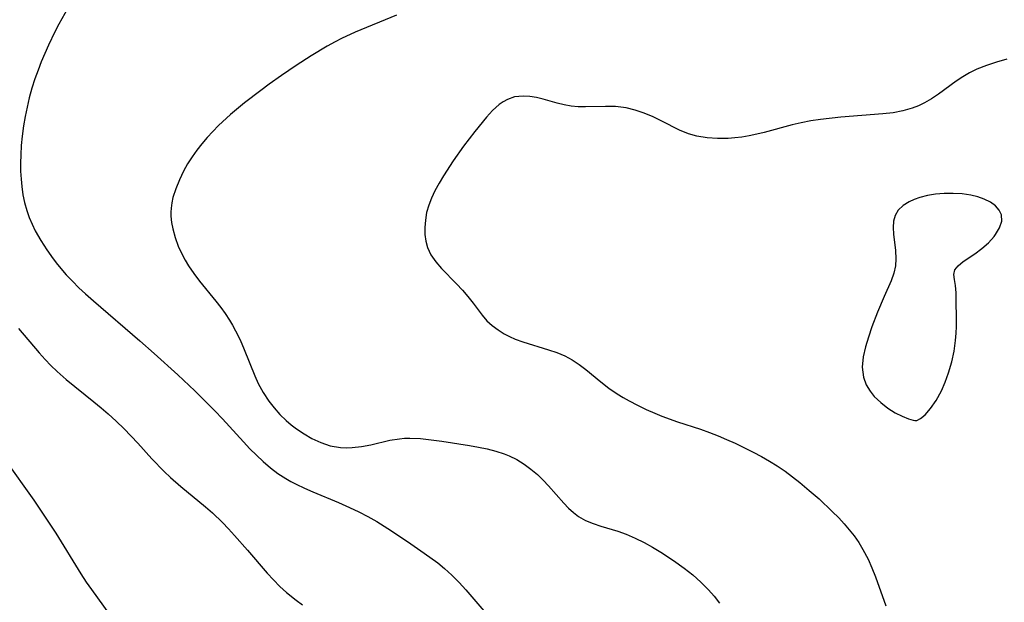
# Model space of a CAD drawing. Header units: metres. Extents: x 1073367 to 1082519, y 1569854 to 1574957.
# Tile 534 of 656: x 1077623 to 1077794, y 1573996 to 1574097. Entities that reach past the tile are written whole.
import ezdxf

# ---------------------------------------------------------------- set-up
doc = ezdxf.new("R2010")
doc.units = ezdxf.units.M
doc.layers.add('CGG_CurvaNivelLidar_v1', color=253, linetype='Continuous', lineweight=30)

msp = doc.modelspace()

# ---------------------------------------------------------------- linework, layer by layer
at = {"layer": 'CGG_CurvaNivelLidar_v1'}
for p, q in [((1077632.376, 1574101.4234, 71.5), (1077629.4698, 1574096.2126, 71.5)), ((1077688.2424, 1574097.7686, 72), (1077681.0366, 1574094.8039, 72)), ((1077629.4698, 1574096.2126, 71.5), (1077628.7719, 1574094.8928, 71.5)), ((1077628.7719, 1574094.8928, 71.5), (1077627.6407, 1574092.5426, 71.5)), ((1077678.6799, 1574093.7214, 72), (1077677.5585, 1574093.1495, 72)), ((1077681.0366, 1574094.8039, 72), (1077678.6799, 1574093.7214, 72)), ((1077627.6407, 1574092.5426, 71.5), (1077626.4055, 1574089.6578, 71.5)), ((1077676.1548, 1574092.3798, 72), (1077673.4021, 1574090.7281, 72)), ((1077677.5585, 1574093.1495, 72), (1077676.1548, 1574092.3798, 72)), ((1077673.4021, 1574090.7281, 72), (1077670.7672, 1574089.0038, 72)), ((1077794.521, 1574090.1072, 72.5), (1077792.7294, 1574089.6089, 72.5)), ((1077625.8379, 1574088.1919, 71.5), (1077625.3099, 1574086.7107, 71.5)), ((1077626.4055, 1574089.6578, 71.5), (1077625.8379, 1574088.1919, 71.5)), ((1077670.7672, 1574089.0038, 72), (1077668.2253, 1574087.2562, 72)), ((1077789.2677, 1574088.374, 72.5), (1077788.0397, 1574087.7596, 72.5)), ((1077790.9743, 1574089.0493, 72.5), (1077789.2677, 1574088.374, 72.5)), ((1077792.7294, 1574089.6089, 72.5), (1077790.9743, 1574089.0493, 72.5)), ((1077625.3099, 1574086.7107, 71.5), (1077624.7813, 1574085.0593, 71.5)), ((1077668.2253, 1574087.2562, 72), (1077666.0897, 1574085.7536, 72)), ((1077786.852, 1574087.0618, 72.5), (1077785.7017, 1574086.2998, 72.5)), ((1077788.0397, 1574087.7596, 72.5), (1077786.852, 1574087.0618, 72.5)), ((1077624.7813, 1574085.0593, 71.5), (1077624.3145, 1574083.3899, 71.5)), ((1077666.0897, 1574085.7536, 72), (1077664.6402, 1574084.6919, 72)), ((1077785.7017, 1574086.2998, 72.5), (1077782.5912, 1574084.0235, 72.5)), ((1077624.3145, 1574083.3899, 71.5), (1077623.9324, 1574081.7865, 71.5)), ((1077664.6402, 1574084.6919, 72), (1077661.7883, 1574082.5008, 72)), ((1077707.555, 1574083.0991, 72.5), (1077706.8217, 1574082.6988, 72.5)), ((1077708.8224, 1574083.5414, 72.5), (1077707.555, 1574083.0991, 72.5)), ((1077710.3172, 1574083.7143, 72.5), (1077708.8224, 1574083.5414, 72.5)), ((1077711.4714, 1574083.6505, 72.5), (1077710.3172, 1574083.7143, 72.5)), ((1077712.636, 1574083.4595, 72.5), (1077711.4714, 1574083.6505, 72.5)), ((1077713.801, 1574083.175, 72.5), (1077712.636, 1574083.4595, 72.5)), ((1077716.2523, 1574082.4503, 72.5), (1077713.801, 1574083.175, 72.5)), ((1077781.4199, 1574083.2288, 72.5), (1077780.2065, 1574082.5166, 72.5)), ((1077782.5912, 1574084.0235, 72.5), (1077781.4199, 1574083.2288, 72.5)), ((1077623.9324, 1574081.7865, 71.5), (1077623.6057, 1574080.1713, 71.5)), ((1077661.7883, 1574082.5008, 72), (1077659.3565, 1574080.4743, 72)), ((1077706.1211, 1574082.2113, 72.5), (1077704.9818, 1574081.1974, 72.5)), ((1077706.8217, 1574082.6988, 72.5), (1077706.1211, 1574082.2113, 72.5)), ((1077717.4387, 1574082.1603, 72.5), (1077716.2523, 1574082.4503, 72.5)), ((1077718.6509, 1574081.9563, 72.5), (1077717.4387, 1574082.1603, 72.5)), ((1077719.9032, 1574081.8569, 72.5), (1077718.6509, 1574081.9563, 72.5)), ((1077721.1746, 1574081.8369, 72.5), (1077719.9032, 1574081.8569, 72.5)), ((1077724.6529, 1574081.9029, 72.5), (1077721.1746, 1574081.8369, 72.5)), ((1077726.3986, 1574081.8636, 72.5), (1077724.6529, 1574081.9029, 72.5)), ((1077728.2228, 1574081.6566, 72.5), (1077726.3986, 1574081.8636, 72.5)), ((1077729.8165, 1574081.2727, 72.5), (1077728.2228, 1574081.6566, 72.5)), ((1077778.0231, 1574081.5737, 72.5), (1077776.405, 1574081.1158, 72.5)), ((1077779.1343, 1574082.0019, 72.5), (1077778.0231, 1574081.5737, 72.5)), ((1077780.2065, 1574082.5166, 72.5), (1077779.1343, 1574082.0019, 72.5)), ((1077623.6057, 1574080.1713, 71.5), (1077623.3304, 1574078.5476, 71.5)), ((1077659.3565, 1574080.4743, 72), (1077657.2883, 1574078.5631, 72)), ((1077703.8995, 1574080.0207, 72.5), (1077701.8686, 1574077.518, 72.5)), ((1077704.9818, 1574081.1974, 72.5), (1077703.8995, 1574080.0207, 72.5)), ((1077731.3857, 1574080.7304, 72.5), (1077729.8165, 1574081.2727, 72.5)), ((1077732.9299, 1574080.0736, 72.5), (1077731.3857, 1574080.7304, 72.5)), ((1077734.4476, 1574079.3397, 72.5), (1077732.9299, 1574080.0736, 72.5)), ((1077762.0769, 1574079.6181, 72.5), (1077760.3821, 1574079.3664, 72.5)), ((1077765.5927, 1574080.0261, 72.5), (1077762.0769, 1574079.6181, 72.5)), ((1077772.8994, 1574080.6013, 72.5), (1077765.5927, 1574080.0261, 72.5)), ((1077774.7373, 1574080.8052, 72.5), (1077772.8994, 1574080.6013, 72.5)), ((1077776.405, 1574081.1158, 72.5), (1077774.7373, 1574080.8052, 72.5)), ((1077623.3304, 1574078.5476, 71.5), (1077623.0797, 1574076.6976, 71.5)), ((1077657.2883, 1574078.5631, 72), (1077656.2684, 1574077.5395, 72)), ((1077737.5013, 1574077.7958, 72.5), (1077734.4476, 1574079.3397, 72.5)), ((1077757.1136, 1574078.695, 72.5), (1077752.2618, 1574077.392, 72.5)), ((1077758.7004, 1574079.0578, 72.5), (1077757.1136, 1574078.695, 72.5)), ((1077760.3821, 1574079.3664, 72.5), (1077758.7004, 1574079.0578, 72.5)), ((1077623.0797, 1574076.6976, 71.5), (1077622.9178, 1574075.0762, 71.5)), ((1077655.2876, 1574076.487, 72), (1077654.3572, 1574075.4067, 72)), ((1077656.2684, 1574077.5395, 72), (1077655.2876, 1574076.487, 72)), ((1077701.8686, 1574077.518, 72.5), (1077699.9278, 1574074.9726, 72.5)), ((1077739.063, 1574077.1497, 72.5), (1077737.5013, 1574077.7958, 72.5)), ((1077740.5623, 1574076.7138, 72.5), (1077739.063, 1574077.1497, 72.5)), ((1077742.3414, 1574076.4217, 72.5), (1077740.5623, 1574076.7138, 72.5)), ((1077744.1628, 1574076.312, 72.5), (1077742.3414, 1574076.4217, 72.5)), ((1077746.0099, 1574076.3436, 72.5), (1077744.1628, 1574076.312, 72.5)), ((1077747.1838, 1574076.4254, 72.5), (1077746.0099, 1574076.3436, 72.5)), ((1077748.3589, 1574076.5617, 72.5), (1077747.1838, 1574076.4254, 72.5)), ((1077749.6607, 1574076.7842, 72.5), (1077748.3589, 1574076.5617, 72.5)), ((1077750.9613, 1574077.0672, 72.5), (1077749.6607, 1574076.7842, 72.5)), ((1077752.2618, 1574077.392, 72.5), (1077750.9613, 1574077.0672, 72.5)), ((1077622.9178, 1574075.0762, 71.5), (1077622.8173, 1574073.4549, 71.5)), ((1077654.3572, 1574075.4067, 72), (1077653.4808, 1574074.2934, 72)), ((1077699.9278, 1574074.9726, 72.5), (1077698.1239, 1574072.4367, 72.5)), ((1077622.8173, 1574073.4549, 71.5), (1077622.7869, 1574072.0487, 71.5)), ((1077652.6681, 1574073.145, 72), (1077651.889, 1574071.8959, 72)), ((1077653.4808, 1574074.2934, 72), (1077652.6681, 1574073.145, 72)), ((1077622.7869, 1574072.0487, 71.5), (1077622.8103, 1574070.6473, 71.5)), ((1077651.889, 1574071.8959, 72), (1077651.1816, 1574070.6176, 72)), ((1077698.1239, 1574072.4367, 72.5), (1077696.4375, 1574069.8503, 72.5)), ((1077622.8103, 1574070.6473, 71.5), (1077622.8886, 1574069.254, 71.5)), ((1077651.1816, 1574070.6176, 72), (1077650.4429, 1574069.108, 72)), ((1077696.4375, 1574069.8503, 72.5), (1077695.6622, 1574068.5415, 72.5)), ((1077622.8886, 1574069.254, 71.5), (1077623.0159, 1574067.9477, 71.5)), ((1077623.0159, 1574067.9477, 71.5), (1077623.217, 1574066.5439, 71.5)), ((1077650.4429, 1574069.108, 72), (1077649.8152, 1574067.5772, 72)), ((1077695.6622, 1574068.5415, 72.5), (1077694.9541, 1574067.2232, 72.5)), ((1077623.217, 1574066.5439, 71.5), (1077623.494, 1574065.1615, 71.5)), ((1077649.3342, 1574066.0251, 72), (1077649.142, 1574065.1279, 72)), ((1077649.8152, 1574067.5772, 72), (1077649.3342, 1574066.0251, 72)), ((1077694.3626, 1574065.9617, 72.5), (1077693.8703, 1574064.694, 72.5)), ((1077694.9541, 1574067.2232, 72.5), (1077694.3626, 1574065.9617, 72.5)), ((1077779.3545, 1574066.0616, 73), (1077778.3929, 1574065.7218, 73)), ((1077780.6958, 1574066.3941, 73), (1077779.3545, 1574066.0616, 73)), ((1077782.1068, 1574066.6166, 73), (1077780.6958, 1574066.3941, 73)), ((1077783.6283, 1574066.7449, 73), (1077782.1068, 1574066.6166, 73)), ((1077785.1637, 1574066.7686, 73), (1077783.6283, 1574066.7449, 73)), ((1077786.72, 1574066.6784, 73), (1077785.1637, 1574066.7686, 73)), ((1077788.2248, 1574066.4619, 73), (1077786.72, 1574066.6784, 73)), ((1077789.4516, 1574066.1632, 73), (1077788.2248, 1574066.4619, 73)), ((1077790.5851, 1574065.7596, 73), (1077789.4516, 1574066.1632, 73)), ((1077623.494, 1574065.1615, 71.5), (1077623.8621, 1574063.8066, 71.5)), ((1077649.0195, 1574064.2249, 72), (1077648.9765, 1574063.4991, 72)), ((1077649.142, 1574065.1279, 72), (1077649.0195, 1574064.2249, 72)), ((1077693.8703, 1574064.694, 72.5), (1077693.5011, 1574063.4226, 72.5)), ((1077776.462, 1574064.6371, 73), (1077775.6252, 1574063.8422, 73)), ((1077777.5061, 1574065.3077, 73), (1077776.462, 1574064.6371, 73)), ((1077778.3929, 1574065.7218, 73), (1077777.5061, 1574065.3077, 73)), ((1077791.6455, 1574065.2226, 73), (1077790.5851, 1574065.7596, 73)), ((1077792.5318, 1574064.5839, 73), (1077791.6455, 1574065.2226, 73)), ((1077793.199, 1574063.8551, 73), (1077792.5318, 1574064.5839, 73)), ((1077623.8621, 1574063.8066, 71.5), (1077624.2893, 1574062.598, 71.5)), ((1077624.2893, 1574062.598, 71.5), (1077624.7943, 1574061.4158, 71.5)), ((1077648.9765, 1574063.4991, 72), (1077648.9838, 1574062.786, 72)), ((1077648.9838, 1574062.786, 72), (1077649.0846, 1574061.6917, 72)), ((1077693.5011, 1574063.4226, 72.5), (1077693.2732, 1574062.1349, 72.5)), ((1077775.0489, 1574062.9253, 73), (1077774.7745, 1574061.919, 73)), ((1077775.6252, 1574063.8422, 73), (1077775.0489, 1574062.9253, 73)), ((1077793.5903, 1574063.0423, 73), (1077793.199, 1574063.8551, 73)), ((1077793.6328, 1574061.9317, 73), (1077793.5903, 1574063.0423, 73)), ((1077624.7943, 1574061.4158, 71.5), (1077625.3655, 1574060.2577, 71.5)), ((1077649.0846, 1574061.6917, 72), (1077649.2829, 1574060.6024, 72)), ((1077693.2732, 1574062.1349, 72.5), (1077693.1787, 1574060.8626, 72.5)), ((1077693.1787, 1574060.8626, 72.5), (1077693.2006, 1574059.623, 72.5)), ((1077774.7745, 1574061.919, 73), (1077774.7189, 1574060.8197, 73)), ((1077774.7189, 1574060.8197, 73), (1077774.8015, 1574059.6492, 73)), ((1077792.5688, 1574059.5936, 73), (1077793.2623, 1574060.7616, 73)), ((1077793.2623, 1574060.7616, 73), (1077793.6328, 1574061.9317, 73)), ((1077625.3655, 1574060.2577, 71.5), (1077626.3129, 1574058.5851, 71.5)), ((1077649.2829, 1574060.6024, 72), (1077649.7027, 1574059.0942, 72)), ((1077649.7027, 1574059.0942, 72), (1077650.2581, 1574057.6073, 72)), ((1077693.2006, 1574059.623, 72.5), (1077693.334, 1574058.4568, 72.5)), ((1077774.8015, 1574059.6492, 73), (1077775.1338, 1574056.8363, 73)), ((1077791.3147, 1574058.1782, 73), (1077792.3232, 1574059.2716, 73)), ((1077792.3232, 1574059.2716, 73), (1077792.5688, 1574059.5936, 73)), ((1077626.3129, 1574058.5851, 71.5), (1077627.3598, 1574056.9587, 71.5)), ((1077650.2581, 1574057.6073, 72), (1077650.9219, 1574056.1465, 72)), ((1077693.334, 1574058.4568, 72.5), (1077693.6205, 1574057.3491, 72.5)), ((1077693.6205, 1574057.3491, 72.5), (1077694.2385, 1574056.0683, 72.5)), ((1077790.16, 1574057.1691, 73), (1077791.3147, 1574058.1782, 73)), ((1077627.3598, 1574056.9587, 71.5), (1077628.4902, 1574055.3784, 71.5)), ((1077650.9219, 1574056.1465, 72), (1077651.4486, 1574055.1329, 72)), ((1077694.2385, 1574056.0683, 72.5), (1077695.0901, 1574054.8682, 72.5)), ((1077775.1338, 1574056.8363, 73), (1077775.2016, 1574055.392, 73)), ((1077786.9385, 1574054.9096, 73), (1077788.9407, 1574056.2607, 73)), ((1077788.9407, 1574056.2607, 73), (1077790.16, 1574057.1691, 73)), ((1077628.4902, 1574055.3784, 71.5), (1077629.2446, 1574054.4047, 71.5)), ((1077629.2446, 1574054.4047, 71.5), (1077630.765, 1574052.6219, 71.5)), ((1077651.4486, 1574055.1329, 72), (1077652.0284, 1574054.1427, 72)), ((1077652.0284, 1574054.1427, 72), (1077652.9371, 1574052.8016, 72)), ((1077695.0901, 1574054.8682, 72.5), (1077696.1004, 1574053.728, 72.5)), ((1077775.1166, 1574054.1894, 73), (1077774.8179, 1574052.8649, 73)), ((1077775.2016, 1574055.392, 73), (1077775.1166, 1574054.1894, 73)), ((1077785.4708, 1574053.4646, 73), (1077786.0431, 1574054.1917, 73)), ((1077786.0431, 1574054.1917, 73), (1077786.9385, 1574054.9096, 73)), ((1077630.765, 1574052.6219, 71.5), (1077631.8468, 1574051.4741, 71.5)), ((1077652.9371, 1574052.8016, 72), (1077653.9291, 1574051.5008, 72)), ((1077696.1004, 1574053.728, 72.5), (1077698.719, 1574051.0588, 72.5)), ((1077774.8179, 1574052.8649, 73), (1077774.3492, 1574051.5415, 73)), ((1077785.3063, 1574052.677, 73), (1077785.4708, 1574053.4646, 73)), ((1077785.4149, 1574051.7918, 73), (1077785.3063, 1574052.677, 73)), ((1077631.8468, 1574051.4741, 71.5), (1077632.9683, 1574050.3583, 71.5)), ((1077653.9291, 1574051.5008, 72), (1077656.7683, 1574048.0354, 72)), ((1077698.719, 1574051.0588, 72.5), (1077699.7215, 1574049.9569, 72.5)), ((1077774.3492, 1574051.5415, 73), (1077773.1577, 1574048.8312, 73)), ((1077785.5958, 1574050.7476, 73), (1077785.4149, 1574051.7918, 73)), ((1077785.6924, 1574049.4805, 73), (1077785.5958, 1574050.7476, 73)), ((1077632.9683, 1574050.3583, 71.5), (1077634.1234, 1574049.2713, 71.5)), ((1077634.1234, 1574049.2713, 71.5), (1077635.482, 1574048.056, 71.5)), ((1077699.7215, 1574049.9569, 72.5), (1077700.6839, 1574048.8278, 72.5)), ((1077700.6839, 1574048.8278, 72.5), (1077701.5882, 1574047.6805, 72.5)), ((1077773.1577, 1574048.8312, 73), (1077772.0001, 1574046.0978, 73)), ((1077785.7521, 1574043.6005, 73), (1077785.6924, 1574049.4805, 73)), ((1077635.482, 1574048.056, 71.5), (1077643.5741, 1574041.1173, 71.5)), ((1077656.7683, 1574048.0354, 72), (1077657.642, 1574046.922, 72)), ((1077701.5882, 1574047.6805, 72.5), (1077703.1564, 1574045.5695, 72.5)), ((1077657.642, 1574046.922, 72), (1077658.4342, 1574045.8408, 72)), ((1077658.4342, 1574045.8408, 72), (1077659.1761, 1574044.7279, 72)), ((1077703.1564, 1574045.5695, 72.5), (1077704.0051, 1574044.5917, 72.5)), ((1077772.0001, 1574046.0978, 73), (1077771.0164, 1574043.5248, 73)), ((1077659.1761, 1574044.7279, 72), (1077659.7252, 1574043.8106, 72)), ((1077659.7252, 1574043.8106, 72), (1077660.2344, 1574042.8707, 72)), ((1077704.0051, 1574044.5917, 72.5), (1077704.917, 1574043.7539, 72.5)), ((1077704.917, 1574043.7539, 72.5), (1077705.9273, 1574043.0008, 72.5)), ((1077785.7131, 1574042.4345, 73), (1077785.7521, 1574043.6005, 73)), ((1077622.4187, 1574043.2327, 71), (1077626.0623, 1574039.0015, 71)), ((1077660.2344, 1574042.8707, 72), (1077661.0031, 1574041.2668, 72)), ((1077705.9273, 1574043.0008, 72.5), (1077707.0176, 1574042.3276, 72.5)), ((1077707.0176, 1574042.3276, 72.5), (1077707.9386, 1574041.8453, 72.5)), ((1077771.0164, 1574043.5248, 73), (1077770.4291, 1574041.7672, 73)), ((1077785.5945, 1574041.1516, 73), (1077785.7131, 1574042.4345, 73)), ((1077643.5741, 1574041.1173, 71.5), (1077646.0806, 1574038.9307, 71.5)), ((1077661.0031, 1574041.2668, 72), (1077661.7086, 1574039.6303, 72)), ((1077707.9386, 1574041.8453, 72.5), (1077708.8965, 1574041.4164, 72.5)), ((1077708.8965, 1574041.4164, 72.5), (1077710.2518, 1574040.917, 72.5)), ((1077710.2518, 1574040.917, 72.5), (1077714.742, 1574039.5752, 72.5)), ((1077770.4291, 1574041.7672, 73), (1077769.906, 1574040.0571, 73)), ((1077785.3205, 1574039.3437, 73), (1077785.5945, 1574041.1516, 73)), ((1077626.0623, 1574039.0015, 71), (1077627.0602, 1574037.8906, 71)), ((1077646.0806, 1574038.9307, 71.5), (1077650.2004, 1574035.2038, 71.5)), ((1077661.7086, 1574039.6303, 72), (1077663.5906, 1574035.0102, 72)), ((1077714.742, 1574039.5752, 72.5), (1077716.1736, 1574039.0868, 72.5)), ((1077716.1736, 1574039.0868, 72.5), (1077717.5596, 1574038.5006, 72.5)), ((1077717.5596, 1574038.5006, 72.5), (1077718.8323, 1574037.8128, 72.5)), ((1077769.906, 1574040.0571, 73), (1077769.4854, 1574038.3412, 73)), ((1077784.9145, 1574037.4576, 73), (1077785.3205, 1574039.3437, 73)), ((1077627.0602, 1574037.8906, 71), (1077628.0856, 1574036.8093, 71)), ((1077628.0856, 1574036.8093, 71), (1077629.149, 1574035.7691, 71)), ((1077718.8323, 1574037.8128, 72.5), (1077720.0513, 1574037.0185, 72.5)), ((1077720.0513, 1574037.0185, 72.5), (1077721.2241, 1574036.1425, 72.5)), ((1077769.4854, 1574038.3412, 73), (1077769.3405, 1574036.5326, 73)), ((1077784.3793, 1574035.5641, 73), (1077784.9145, 1574037.4576, 73)), ((1077629.149, 1574035.7691, 71), (1077630.7543, 1574034.3565, 71)), ((1077650.2004, 1574035.2038, 71.5), (1077653.1464, 1574032.3915, 71.5)), ((1077721.2241, 1574036.1425, 72.5), (1077723.8537, 1574033.9698, 72.5)), ((1077769.3405, 1574036.5326, 73), (1077769.5516, 1574034.7725, 73)), ((1077783.8036, 1574033.9421, 73), (1077784.3793, 1574035.5641, 73)), ((1077630.7543, 1574034.3565, 71), (1077635.5618, 1574030.5214, 71)), ((1077663.5906, 1574035.0102, 72), (1077664.1938, 1574033.6935, 72)), ((1077664.1938, 1574033.6935, 72), (1077665.0391, 1574032.1297, 72)), ((1077723.8537, 1574033.9698, 72.5), (1077725.2409, 1574032.9036, 72.5)), ((1077769.5516, 1574034.7725, 73), (1077770.0165, 1574033.4649, 73)), ((1077770.0165, 1574033.4649, 73), (1077770.6977, 1574032.327, 73)), ((1077783.1379, 1574032.4147, 73), (1077783.8036, 1574033.9421, 73)), ((1077653.1464, 1574032.3915, 71.5), (1077656.6429, 1574028.9438, 71.5)), ((1077665.0391, 1574032.1297, 72), (1077666.0004, 1574030.6444, 72)), ((1077725.2409, 1574032.9036, 72.5), (1077726.6954, 1574031.9018, 72.5)), ((1077726.6954, 1574031.9018, 72.5), (1077727.7252, 1574031.2644, 72.5)), ((1077770.6977, 1574032.327, 73), (1077771.4124, 1574031.4546, 73)), ((1077782.2205, 1574030.7329, 73), (1077783.1379, 1574032.4147, 73)), ((1077635.5618, 1574030.5214, 71), (1077636.8326, 1574029.4808, 71)), ((1077666.0004, 1574030.6444, 72), (1077666.9281, 1574029.4293, 72)), ((1077727.7252, 1574031.2644, 72.5), (1077728.7822, 1574030.6605, 72.5)), ((1077728.7822, 1574030.6605, 72.5), (1077730.227, 1574029.8999, 72.5)), ((1077730.227, 1574029.8999, 72.5), (1077731.7046, 1574029.1879, 72.5)), ((1077771.4124, 1574031.4546, 73), (1077772.5677, 1574030.3553, 73)), ((1077772.5677, 1574030.3553, 73), (1077773.8248, 1574029.4035, 73)), ((1077781.2469, 1574029.3268, 73), (1077782.2205, 1574030.7329, 73)), ((1077636.8326, 1574029.4808, 71), (1077638.0774, 1574028.4091, 71)), ((1077638.0774, 1574028.4091, 71), (1077639.4619, 1574027.1326, 71)), ((1077656.6429, 1574028.9438, 71.5), (1077657.978, 1574027.5569, 71.5)), ((1077666.9281, 1574029.4293, 72), (1077667.9369, 1574028.2916, 72)), ((1077667.9369, 1574028.2916, 72), (1077669.0239, 1574027.2421, 72)), ((1077731.7046, 1574029.1879, 72.5), (1077733.2103, 1574028.5245, 72.5)), ((1077733.2103, 1574028.5245, 72.5), (1077734.4475, 1574028.0229, 72.5)), ((1077773.8248, 1574029.4035, 73), (1077775.0928, 1574028.6129, 73)), ((1077775.0928, 1574028.6129, 73), (1077776.3042, 1574027.9869, 73)), ((1077779.4598, 1574027.581, 73), (1077780.2855, 1574028.2556, 73)), ((1077780.2855, 1574028.2556, 73), (1077781.2469, 1574029.3268, 73)), ((1077639.4619, 1574027.1326, 71), (1077640.8061, 1574025.8121, 71)), ((1077657.978, 1574027.5569, 71.5), (1077661.6152, 1574023.5308, 71.5)), ((1077669.0239, 1574027.2421, 72), (1077669.9253, 1574026.4901, 72)), ((1077669.9253, 1574026.4901, 72), (1077670.8619, 1574025.7882, 72)), ((1077734.4475, 1574028.0229, 72.5), (1077737.176, 1574027.0229, 72.5)), ((1077737.176, 1574027.0229, 72.5), (1077741.2081, 1574025.7187, 72.5)), ((1077776.3042, 1574027.9869, 73), (1077777.4118, 1574027.5265, 73)), ((1077777.4118, 1574027.5265, 73), (1077778.1864, 1574027.2831, 73)), ((1077778.1864, 1574027.2831, 73), (1077778.5, 1574027.2524, 73)), ((1077778.5, 1574027.2524, 73), (1077778.8312, 1574027.244, 73)), ((1077778.8312, 1574027.244, 73), (1077779.4598, 1574027.581, 73)), ((1077640.8061, 1574025.8121, 71), (1077643.1856, 1574023.3089, 71)), ((1077670.8619, 1574025.7882, 72), (1077672.1735, 1574024.9042, 72)), ((1077672.1735, 1574024.9042, 72), (1077673.532, 1574024.1197, 72)), ((1077741.2081, 1574025.7187, 72.5), (1077742.7297, 1574025.1804, 72.5)), ((1077742.7297, 1574025.1804, 72.5), (1077744.2385, 1574024.5932, 72.5)), ((1077643.1856, 1574023.3089, 71), (1077645.6407, 1574020.6065, 71)), ((1077661.6152, 1574023.5308, 71.5), (1077662.7249, 1574022.3492, 71.5)), ((1077673.532, 1574024.1197, 72), (1077675.1038, 1574023.4003, 72)), ((1077675.1038, 1574023.4003, 72), (1077676.7301, 1574022.8718, 72)), ((1077682.1531, 1574022.7164, 72), (1077683.7586, 1574023.0283, 72)), ((1077683.7586, 1574023.0283, 72), (1077687.1126, 1574023.8174, 72)), ((1077687.1126, 1574023.8174, 72), (1077688.7593, 1574024.0896, 72)), ((1077688.7593, 1574024.0896, 72), (1077689.6699, 1574024.1608, 72)), ((1077689.6699, 1574024.1608, 72), (1077690.5901, 1574024.1798, 72)), ((1077690.5901, 1574024.1798, 72), (1077692.4119, 1574024.0992, 72)), ((1077692.4119, 1574024.0992, 72), (1077694.2586, 1574023.9065, 72)), ((1077694.2586, 1574023.9065, 72), (1077696.1239, 1574023.6466, 72)), ((1077696.1239, 1574023.6466, 72), (1077700.954, 1574022.8884, 72)), ((1077744.2385, 1574024.5932, 72.5), (1077745.7342, 1574023.9626, 72.5)), ((1077745.7342, 1574023.9626, 72.5), (1077747.2152, 1574023.2916, 72.5)), ((1077747.2152, 1574023.2916, 72.5), (1077750.3629, 1574021.7321, 72.5)), ((1077662.7249, 1574022.3492, 71.5), (1077663.8618, 1574021.2013, 71.5)), ((1077676.7301, 1574022.8718, 72), (1077678.4748, 1574022.56, 72)), ((1077678.4748, 1574022.56, 72), (1077679.5055, 1574022.5014, 72)), ((1077679.5055, 1574022.5014, 72), (1077680.5408, 1574022.5282, 72)), ((1077680.5408, 1574022.5282, 72), (1077682.1531, 1574022.7164, 72)), ((1077700.954, 1574022.8884, 72), (1077702.5126, 1574022.617, 72)), ((1077702.5126, 1574022.617, 72), (1077704.0512, 1574022.3038, 72)), ((1077704.0512, 1574022.3038, 72), (1077705.5582, 1574021.9248, 72)), ((1077705.5582, 1574021.9248, 72), (1077707.0202, 1574021.4513, 72)), ((1077707.0202, 1574021.4513, 72), (1077707.8917, 1574021.0984, 72)), ((1077750.3629, 1574021.7321, 72.5), (1077751.7833, 1574020.9768, 72.5)), ((1077620.0659, 1574020.4586, 70.5), (1077625.1083, 1574013.3654, 70.5)), ((1077645.6407, 1574020.6065, 71), (1077647.8031, 1574018.381, 71)), ((1077663.8618, 1574021.2013, 71.5), (1077665.0379, 1574020.1025, 71.5)), ((1077665.0379, 1574020.1025, 71.5), (1077666.2988, 1574019.0405, 71.5)), ((1077707.8917, 1574021.0984, 72), (1077709.2061, 1574020.4377, 72)), ((1077709.2061, 1574020.4377, 72), (1077710.4574, 1574019.6623, 72)), ((1077710.4574, 1574019.6623, 72), (1077711.6471, 1574018.7913, 72)), ((1077751.7833, 1574020.9768, 72.5), (1077753.1824, 1574020.1862, 72.5)), ((1077753.1824, 1574020.1862, 72.5), (1077754.5509, 1574019.3467, 72.5)), ((1077647.8031, 1574018.381, 71), (1077648.9268, 1574017.3128, 71)), ((1077666.2988, 1574019.0405, 71.5), (1077667.6145, 1574018.0532, 71.5)), ((1077667.6145, 1574018.0532, 71.5), (1077668.9862, 1574017.1492, 71.5)), ((1077711.6471, 1574018.7913, 72), (1077712.7733, 1574017.8388, 72)), ((1077754.5509, 1574019.3467, 72.5), (1077755.9004, 1574018.4335, 72.5)), ((1077755.9004, 1574018.4335, 72.5), (1077757.2142, 1574017.4664, 72.5)), ((1077648.9268, 1574017.3128, 71), (1077650.6818, 1574015.7673, 71)), ((1077668.9862, 1574017.1492, 71.5), (1077669.876, 1574016.6292, 71.5)), ((1077669.876, 1574016.6292, 71.5), (1077670.7869, 1574016.1444, 71.5)), ((1077712.7733, 1574017.8388, 72), (1077713.7802, 1574016.8736, 72)), ((1077713.7802, 1574016.8736, 72), (1077714.7382, 1574015.8678, 72)), ((1077757.2142, 1574017.4664, 72.5), (1077758.4976, 1574016.4559, 72.5)), ((1077758.4976, 1574016.4559, 72.5), (1077760.1197, 1574015.0993, 72.5)), ((1077650.6818, 1574015.7673, 71), (1077654.9888, 1574012.2242, 71)), ((1077670.7869, 1574016.1444, 71.5), (1077672.2273, 1574015.4579, 71.5)), ((1077672.2273, 1574015.4579, 71.5), (1077673.6988, 1574014.8238, 71.5)), ((1077673.6988, 1574014.8238, 71.5), (1077678.179, 1574012.9963, 71.5)), ((1077714.7382, 1574015.8678, 72), (1077717.4029, 1574012.8456, 72)), ((1077760.1197, 1574015.0993, 72.5), (1077761.8176, 1574013.6077, 72.5)), ((1077625.1083, 1574013.3654, 70.5), (1077627.3237, 1574010.095, 70.5)), ((1077678.179, 1574012.9963, 71.5), (1077680.0883, 1574012.142, 71.5)), ((1077717.4029, 1574012.8456, 72), (1077718.2074, 1574011.9967, 72)), ((1077761.8176, 1574013.6077, 72.5), (1077764.1336, 1574011.4332, 72.5)), ((1077654.9888, 1574012.2242, 71), (1077656.1989, 1574011.1655, 71)), ((1077656.1989, 1574011.1655, 71), (1077657.9349, 1574009.5239, 71)), ((1077680.0883, 1574012.142, 71.5), (1077681.6946, 1574011.3622, 71.5)), ((1077681.6946, 1574011.3622, 71.5), (1077683.2763, 1574010.5334, 71.5)), ((1077718.2074, 1574011.9967, 72), (1077719.0522, 1574011.2206, 72)), ((1077719.0522, 1574011.2206, 72), (1077719.9582, 1574010.5442, 72)), ((1077764.1336, 1574011.4332, 72.5), (1077765.2437, 1574010.3068, 72.5)), ((1077627.3237, 1574010.095, 70.5), (1077628.9258, 1574007.6266, 70.5)), ((1077657.9349, 1574009.5239, 71), (1077659.0169, 1574008.3997, 71)), ((1077683.2763, 1574010.5334, 71.5), (1077684.8278, 1574009.6509, 71.5)), ((1077684.8278, 1574009.6509, 71.5), (1077687.3749, 1574008.0448, 71.5)), ((1077719.9582, 1574010.5442, 72), (1077721.1699, 1574009.8761, 72)), ((1077721.1699, 1574009.8761, 72), (1077722.4757, 1574009.342, 72)), ((1077722.4757, 1574009.342, 72), (1077723.8481, 1574008.8878, 72)), ((1077765.2437, 1574010.3068, 72.5), (1077766.1808, 1574009.2921, 72.5)), ((1077628.9258, 1574007.6266, 70.5), (1077633.2938, 1574000.561, 70.5)), ((1077659.0169, 1574008.3997, 71), (1077660.0677, 1574007.2443, 71)), ((1077687.3749, 1574008.0448, 71.5), (1077690.7329, 1574005.8003, 71.5)), ((1077723.8481, 1574008.8878, 72), (1077726.7841, 1574007.9964, 72)), ((1077726.7841, 1574007.9964, 72), (1077728.219, 1574007.4875, 72)), ((1077766.1808, 1574009.2921, 72.5), (1077767.077, 1574008.2476, 72.5)), ((1077767.077, 1574008.2476, 72.5), (1077767.9235, 1574007.1682, 72.5)), ((1077660.0677, 1574007.2443, 71), (1077662.2869, 1574004.7061, 71)), ((1077728.219, 1574007.4875, 72), (1077729.8056, 1574006.7957, 72)), ((1077729.8056, 1574006.7957, 72), (1077731.3736, 1574005.9995, 72)), ((1077731.3736, 1574005.9995, 72), (1077732.8198, 1574005.1951, 72)), ((1077767.9235, 1574007.1682, 72.5), (1077768.7293, 1574006.0216, 72.5)), ((1077768.7293, 1574006.0216, 72.5), (1077769.4684, 1574004.8326, 72.5)), ((1077662.2869, 1574004.7061, 71), (1077665.7299, 1574000.683, 71)), ((1077690.7329, 1574005.8003, 71.5), (1077693.075, 1574004.1922, 71.5)), ((1077693.075, 1574004.1922, 71.5), (1077695.4292, 1574002.4627, 71.5)), ((1077732.8198, 1574005.1951, 72), (1077734.2544, 1574004.3407, 72)), ((1077734.2544, 1574004.3407, 72), (1077736.5071, 1574002.8847, 72)), ((1077769.4684, 1574004.8326, 72.5), (1077770.363, 1574003.1425, 72.5)), ((1077695.4292, 1574002.4627, 71.5), (1077696.5958, 1574001.5164, 71.5)), ((1077736.5071, 1574002.8847, 72), (1077738.3354, 1574001.5831, 72)), ((1077770.363, 1574003.1425, 72.5), (1077771.0343, 1574001.6271, 72.5)), ((1077696.5958, 1574001.5164, 71.5), (1077697.9125, 1574000.3274, 71.5)), ((1077738.3354, 1574001.5831, 72), (1077739.8352, 1574000.3969, 72)), ((1077771.0343, 1574001.6271, 72.5), (1077771.6387, 1574000.0751, 72.5)), ((1077633.2938, 1574000.561, 70.5), (1077634.2455, 1573999.1245, 70.5)), ((1077634.2455, 1573999.1245, 70.5), (1077635.1475, 1573997.8353, 70.5)), ((1077665.7299, 1574000.683, 71), (1077666.8091, 1573999.5134, 71)), ((1077666.8091, 1573999.5134, 71), (1077667.93, 1573998.3889, 71)), ((1077697.9125, 1574000.3274, 71.5), (1077699.1414, 1573999.0865, 71.5)), ((1077699.1414, 1573999.0865, 71.5), (1077700.3232, 1573997.7943, 71.5)), ((1077739.8352, 1574000.3969, 72), (1077741.2593, 1573999.1391, 72)), ((1077741.2593, 1573999.1391, 72), (1077742.5883, 1573997.8054, 72)), ((1077771.6387, 1574000.0751, 72.5), (1077773.437, 1573994.9951, 72.5)), ((1077635.1475, 1573997.8353, 70.5), (1077638.2553, 1573993.4824, 70.5)), ((1077667.93, 1573998.3889, 71), (1077669.0991, 1573997.3198, 71)), ((1077669.0991, 1573997.3198, 71), (1077670.782, 1573995.965, 71)), ((1077700.3232, 1573997.7943, 71.5), (1077703.8282, 1573993.7544, 71.5)), ((1077742.5883, 1573997.8054, 72), (1077743.5721, 1573996.6719, 72)), ((1077670.782, 1573995.965, 71), (1077671.8584, 1573995.1917, 71)), ((1077743.5721, 1573996.6719, 72), (1077744.469, 1573995.485, 72))]:
    msp.add_line(p, q, dxfattribs=at)

doc.saveas('drawing.dxf')
